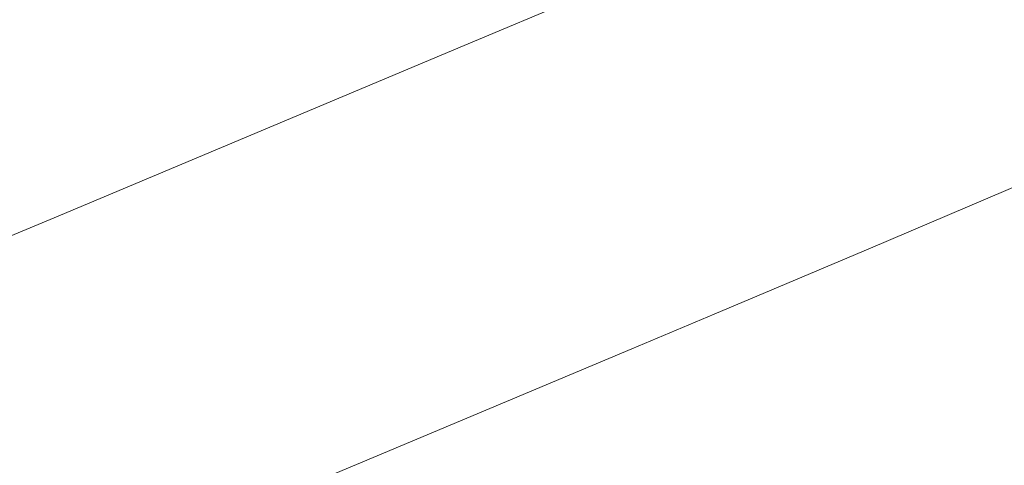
# Model space of a CAD drawing. Extents: x 1620613 to 1693141, y 557269 to 607790.
# Tile 659 of 1056: x 1620820.69 to 1620823.85, y 607313.89 to 607315.32. Entities that reach past the tile are written whole.
import ezdxf

# ---------------------------------------------------------------- set-up
doc = ezdxf.new("R2010")
doc.units = 0
doc.header["$LTSCALE"] = 10
doc.header["$MEASUREMENT"] = 0
for name, pattern in [('DGN Style 2', [7.346996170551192, 4.408197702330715, -2.938798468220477]), ('DGN Style 3', [10.28579463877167, 7.346996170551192, -2.938798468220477]), ('DGN Style 5', [5.142897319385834, 2.204098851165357, -2.938798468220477])]:
    doc.linetypes.add(name, pattern=pattern)
for name, color, linetype, lineweight in [('DT_X_Contour_Minor', 136, 'DGN Style 3', 0), ('PV_X_Driveway', 7, 'DGN Style 5', 0), ('SV_X_Top_of_Bank', 97, 'DGN Style 2', 0)]:
    doc.layers.add(name, color=color, linetype=linetype, lineweight=lineweight)

# ---------------------------------------------------------------- blocks, each defined once
blk = doc.blocks.new('*U1004')
at = {"layer": 'DT_X_Contour_Minor', "transparency": 33554559, "flags": 128}
for points, elevation in [([(-26.4221577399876, 51.95833175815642), (-27.71982852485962, 51.03469212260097), (-27.97437398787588, 50.85364810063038), (-28.18186575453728, 50.70636159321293), (-28.34230382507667, 50.59283259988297), (-28.4556881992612, 50.51306112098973), (-28.69530826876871, 50.34534719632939), (-28.85981133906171, 50.20753661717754), (-29.17360549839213, 49.91989032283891), (-29.63669074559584, 49.48240831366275), (-30.24906708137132, 48.8950905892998), (-32.08112542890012, 47.12912903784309), (-32.72328845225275, 46.49489483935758), (-33.27573376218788, 45.91666340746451), (-33.73846135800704, 45.39443474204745), (-34.11147124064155, 44.92820884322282), (-34.98654064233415, 43.75961013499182), (-35.37127004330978, 43.30610329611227), (-35.86915619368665, 42.82203181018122), (-36.48019909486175, 42.30739567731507), (-37.20439874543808, 41.76219489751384), (-39.28647348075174, 40.2675732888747), (-39.98611710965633, 39.74158006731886), (-40.52349194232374, 39.28456660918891), (-40.89859798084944, 38.89653291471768), (-41.11143522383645, 38.57747898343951), (-41.46264281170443, 37.81864151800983), (-41.56407973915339, 37.53517833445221), (-41.60498482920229, 37.25391688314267), (-41.58535808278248, 36.97485716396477), (-41.50519949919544, 36.69799917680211), (-40.98988515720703, 35.41113261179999), (-41.36458870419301, 35.2114997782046), (-41.40116681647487, 35.18857666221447), (-41.35031391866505, 35.20536424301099), (-41.21203001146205, 35.26186252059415), (-40.98631509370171, 35.35807149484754), (-40.26783396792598, 35.66757635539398), (-40.02239461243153, 35.74966068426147), (-39.8249373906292, 35.76378502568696), (-39.6754623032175, 35.70994937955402), (-39.57396934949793, 35.58815374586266), (-39.36729765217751, 35.17275207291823), (-39.29846415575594, 35.03223562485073), (-39.24696743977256, 34.92223753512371), (-39.21280750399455, 34.84275780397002), (-39.19598434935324, 34.79379643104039), (-39.17423830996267, 34.70392391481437), (-39.19917079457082, 34.65937235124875), (-39.29027777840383, 34.59312204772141), (-39.44755926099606, 34.50517300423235), (-39.67101524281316, 34.39552522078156), (-40.35513052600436, 34.07419947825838), (-40.58325396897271, 33.96678022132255), (-40.75453783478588, 33.8855167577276), (-40.86898212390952, 33.83040908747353), (-40.92658683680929, 33.80145721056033), (-41.00441330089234, 33.7591265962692), (-41.04055930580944, 33.73462800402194), (-41.09062747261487, 33.69288018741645), (-41.15461780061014, 33.63388314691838), (-41.2325302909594, 33.55763688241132), (-41.45885981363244, 33.33131454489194), (-41.55081032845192, 33.24771939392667), (-41.65691473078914, 33.16667569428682), (-41.77717302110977, 33.08818344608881), (-41.91158519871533, 33.01224264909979), (-42.28888952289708, 32.81313579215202), (-42.41095057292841, 32.74687478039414), (-42.49415548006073, 32.69742188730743), (-42.53850424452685, 32.66477711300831), (-42.54399686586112, 32.64894045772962), (-42.50683566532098, 32.62912020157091), (-42.53423417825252, 32.60898901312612), (-42.64430061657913, 32.56346063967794), (-42.83703498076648, 32.49253508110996), (-43.11243727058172, 32.39621233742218), (-43.95706727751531, 32.10548877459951), (-44.25215094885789, 32.00285932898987), (-44.50392945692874, 31.91301366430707), (-44.71240280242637, 31.83595178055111), (-44.8775709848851, 31.77167367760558), (-45.26027925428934, 31.61731044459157), (-45.38764896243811, 31.56564027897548), (-45.48272688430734, 31.5264022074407), (-45.54551302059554, 31.49959622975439), (-45.5760073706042, 31.48522234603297), (-45.61426992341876, 31.46346811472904), (-45.66447487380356, 31.43806682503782), (-45.78639281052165, 31.37817862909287), (-45.98002373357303, 31.28380352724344), (-46.24536764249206, 31.15494151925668), (-47.04856871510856, 30.7653269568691), (-47.38836151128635, 30.6047740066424), (-47.80533909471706, 30.41532607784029), (-48.29950146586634, 30.19698317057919), (-48.87084862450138, 29.94974528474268), (-50.49735409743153, 29.25191761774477), (-51.13303793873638, 28.97905882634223), (-51.8202103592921, 28.68385320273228), (-52.55887135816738, 28.3663007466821), (-53.3490209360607, 28.02640145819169), (-55.52473791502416, 27.09020757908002), (-56.49371372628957, 26.66848666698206), (-57.76885342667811, 26.10546933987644), (-59.35015701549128, 25.40115559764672), (-61.23762449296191, 24.55554544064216), (-66.6790896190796, 22.11218980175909), (-68.57485017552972, 21.26142299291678), (-70.18103300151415, 20.54163929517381), (-71.49763809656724, 19.95283870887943), (-72.52466546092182, 19.49502123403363), (-74.8773014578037, 18.44881878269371), (-75.91999211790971, 17.98397094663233), (-77.28358709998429, 17.37407927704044), (-78.96808640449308, 16.61914377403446), (-80.97349003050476, 15.71916443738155), (-86.74910546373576, 13.12582776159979), (-88.72374219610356, 12.23877836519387), (-90.31594081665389, 11.52263268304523), (-91.52570132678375, 10.97739071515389), (-92.3530237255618, 10.60305246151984), (-94.04929930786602, 9.832688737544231), (-94.68466071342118, 9.54443124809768), (-95.31853824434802, 9.257431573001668), (-95.95093189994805, 8.971689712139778), (-96.58184168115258, 8.687205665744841), (-98.26228926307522, 7.930258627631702), (-98.89682115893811, 7.644555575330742), (-99.54008116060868, 7.355156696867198), (-100.1920692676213, 7.06206199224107), (-100.8527854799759, 6.765271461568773), (-102.6263328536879, 5.968902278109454), (-103.2449727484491, 5.690073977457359), (-103.7707319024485, 5.450865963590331), (-104.2036103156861, 5.251278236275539), (-104.5436079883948, 5.091310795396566), (-105.3264274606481, 4.717558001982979), (-105.6287788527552, 4.573821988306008), (-105.9487184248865, 4.422928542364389), (-106.2862461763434, 4.264877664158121), (-106.6413621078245, 4.099669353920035), (-107.6117888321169, 3.649570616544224), (-107.9746458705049, 3.481720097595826), (-108.3353969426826, 3.315742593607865), (-108.6940420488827, 3.151638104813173), (-109.0505811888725, 2.989406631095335), (-109.9985442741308, 2.55928672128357), (-110.3086120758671, 2.420033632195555), (-110.5278431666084, 2.324864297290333), (-110.6562375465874, 2.273778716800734), (-110.6937952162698, 2.266776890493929), (-110.6728333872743, 2.306883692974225), (-110.6862926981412, 2.310373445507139), (-110.7423920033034, 2.290762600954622), (-110.8411313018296, 2.24805115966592), (-110.9825105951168, 2.182239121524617), (-111.4163753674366, 1.975939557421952), (-111.5617474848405, 1.90787255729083), (-111.6724652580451, 1.858396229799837), (-111.7485286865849, 1.827510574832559), (-111.7899377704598, 1.815215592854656), (-111.8541562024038, 1.807216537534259), (-111.8952114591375, 1.794595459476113), (-111.9702134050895, 1.76273151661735), (-112.0791620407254, 1.71162470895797), (-112.2220573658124, 1.641275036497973), (-112.6483738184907, 1.428018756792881), (-112.8175543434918, 1.34328058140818), (-113.0053585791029, 1.249008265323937), (-113.2117865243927, 1.145201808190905), (-113.4368381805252, 1.031861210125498), (-114.0618075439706, 0.7169074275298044), (-114.2700324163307, 0.618599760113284), (-114.4259800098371, 0.5598920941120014), (-114.5296503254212, 0.5407844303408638), (-114.5810433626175, 0.5612767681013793), (-114.6483884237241, 0.6687230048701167), (-114.6723631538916, 0.7065127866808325), (-114.6937785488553, 0.7392974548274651), (-114.7126346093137, 0.7670770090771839), (-114.7289313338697, 0.7898514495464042), (-114.799010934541, 0.884453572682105), (-115.0863380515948, 0.9425401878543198), (-115.1710306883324, 0.9323459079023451), (-115.3019684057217, 0.8768688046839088), (-115.4791512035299, 0.7761088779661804), (-115.702579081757, 0.6300661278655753), (-116.3600468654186, 0.180241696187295), (-116.6101513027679, -0.01975269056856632), (-116.8673637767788, -0.2823675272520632), (-117.131684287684, -0.6076028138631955), (-117.4031128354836, -0.995458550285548), (-118.1363996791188, -2.11323444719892), (-118.4312717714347, -2.533009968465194), (-118.765922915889, -2.954004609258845), (-119.1403531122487, -3.376218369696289), (-119.5545623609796, -3.79965124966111), (-120.712159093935, -4.930431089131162), (-121.2576473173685, -5.398751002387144), (-122.025914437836, -5.955625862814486), (-123.0169604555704, -6.601055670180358), (-124.2307853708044, -7.33504042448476), (-127.7646903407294, -9.410406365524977), (-129.0504631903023, -10.16678530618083), (-130.2573530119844, -10.87939767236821), (-131.3853598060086, -11.54824346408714), (-132.4344835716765, -12.17332268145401), (-135.1269695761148, -13.78184516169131), (-136.0246570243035, -14.31878836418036), (-136.6983548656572, -14.72322611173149), (-137.1480630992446, -14.99515840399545), (-137.3737817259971, -15.13458524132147), (-137.677045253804, -15.32971620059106), (-137.9974270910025, -15.53586171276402), (-138.7311249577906, -16.00795002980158), (-139.8781388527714, -16.74598115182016), (-141.4384687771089, -17.74995507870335), (-146.1504366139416, -20.78180929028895), (-147.8899061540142, -21.88109677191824), (-149.5743388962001, -22.90506855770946), (-151.2037348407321, -23.85372464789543), (-152.7780939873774, -24.72706504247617), (-156.9030026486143, -26.95555183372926), (-158.2580997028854, -27.68774060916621), (-159.2297093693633, -28.21294184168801), (-159.8178316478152, -28.53115553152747), (-160.0224665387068, -28.64238167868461), (-160.0568430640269, -28.66300134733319), (-160.0893978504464, -28.68125328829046), (-160.1612798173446, -28.72054435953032), (-160.2724889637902, -28.78087456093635), (-160.4230252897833, -28.8622438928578), (-160.8768917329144, -29.10728095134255), (-161.2334875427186, -29.31818412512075), (-161.9628751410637, -29.7671158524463), (-163.0650545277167, -30.45407613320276), (-164.540025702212, -31.3790649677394), (-168.9703378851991, -34.16307326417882), (-170.4930653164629, -35.11789278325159), (-171.7385134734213, -35.89434511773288), (-172.7066823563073, -36.49243026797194), (-173.3975719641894, -36.91214823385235), (-174.8702385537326, -37.79357323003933), (-175.577311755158, -38.18167739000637), (-176.5940314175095, -38.68492112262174), (-177.9203975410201, -39.30330442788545), (-179.5564101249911, -40.0368273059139), (-184.331972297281, -42.14640774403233), (-185.9600141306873, -42.86267835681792), (-187.2624680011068, -43.4293048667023), (-188.2393339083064, -43.84628727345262), (-188.890611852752, -44.11362557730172), (-190.1932357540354, -44.62700225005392), (-190.8766222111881, -44.90431178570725), (-191.9498136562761, -45.35120788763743), (-193.4128100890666, -45.9676905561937), (-195.265611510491, -46.75375979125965), (-200.7261552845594, -49.0760598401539), (-202.5265453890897, -49.8416973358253), (-203.8323078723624, -50.39688478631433), (-204.6434427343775, -50.74162219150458), (-204.9599499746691, -50.87590955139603), (-205.1444657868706, -50.9534091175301), (-205.4094279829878, -51.06469744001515), (-206.0659277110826, -51.34043773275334), (-207.1139649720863, -51.78062999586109), (-208.5535397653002, -52.38527422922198), (-212.9144559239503, -54.21692814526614), (-214.4953707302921, -54.87517555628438), (-215.9674280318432, -55.47617735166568), (-217.3306278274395, -56.01993353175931), (-218.5849701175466, -56.50644409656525), (-221.7847395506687, -57.72747811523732), (-222.8509311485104, -58.13458622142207), (-223.6496788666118, -58.44013502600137), (-224.1809827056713, -58.64412452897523), (-224.4448426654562, -58.74655473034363), (-224.7918773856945, -58.88428953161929), (-225.0772514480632, -58.99538952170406), (-225.673097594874, -59.22538839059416), (-226.5794158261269, -59.57428613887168), (-227.796206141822, -60.04208276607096), (-231.4549430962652, -61.44807227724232), (-232.9376689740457, -62.02218422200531), (-234.6417938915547, -62.69002792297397), (-236.5673178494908, -63.4516033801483), (-238.7142408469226, -64.3069105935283), (-244.7345675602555, -66.71270550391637), (-246.739514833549, -67.51349833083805), (-248.2391116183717, -68.111530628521), (-249.2333579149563, -68.50680239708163), (-249.72225372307, -68.69931363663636), (-250.3521752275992, -68.94232956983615), (-250.7275681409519, -69.0684500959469), (-251.3813057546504, -69.26454972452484), (-252.313388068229, -69.53062845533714), (-253.523815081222, -69.86668628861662), (-257.1227467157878, -70.85614598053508), (-258.6074759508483, -71.22436795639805), (-260.3624649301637, -71.58693911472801), (-262.3877136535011, -71.94385945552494), (-264.6832221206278, -72.2951289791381), (-271.1649243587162, -73.22431328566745), (-272.2743608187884, -73.87685941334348), (-270.7413935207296, -75.13760956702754), (-266.5660224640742, -77.00656374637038), (-259.7482476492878, -79.48372195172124), (-238.0443097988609, -86.90041586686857), (-230.9031500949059, -89.32110521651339), (-225.7576243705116, -91.02065282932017), (-222.6077326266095, -91.99905870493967), (-221.453474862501, -92.2563228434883), (-221.0362994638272, -91.98083823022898), (-220.7937196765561, -91.94951449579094), (-220.3788618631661, -92.06215675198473), (-219.7917260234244, -92.31876499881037), (-219.0323121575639, -92.71933923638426), (-216.7775044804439, -93.9794918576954), (-215.9991035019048, -94.38683808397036), (-215.3550063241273, -94.66376229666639), (-214.8452129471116, -94.81026449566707), (-214.4697233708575, -94.82634468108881), (-213.0308142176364, -94.59706751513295), (-209.0644522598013, -93.2959824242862), (-208.0970566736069, -93.20292095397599), (-206.8947393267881, -93.48134443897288), (-205.4575002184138, -94.13125287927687), (-203.7853393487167, -95.15264627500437), (-199.0130146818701, -98.3716752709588), (-197.5992905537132, -99.25004037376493), (-196.9373616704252, -99.47086393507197), (-197.0272280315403, -99.03414595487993), (-197.8688896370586, -97.93988643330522), (-201.1157142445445, -94.14513898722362), (-202.1445991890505, -92.86694454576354), (-202.7961355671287, -91.87842180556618), (-203.0703233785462, -91.1795707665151), (-202.9671626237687, -90.77039142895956), (-201.6052657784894, -89.53678849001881), (-196.2946542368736, -87.53550001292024), (-195.1693159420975, -87.08935588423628), (-194.06927743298, -86.60861856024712), (-192.994538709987, -86.09328804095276), (-191.9450997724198, -85.54336432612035), (-189.1803289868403, -84.0307768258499), (-188.1064418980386, -83.47586562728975), (-186.9583587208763, -82.94557265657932), (-185.7360794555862, -82.43989791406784), (-184.4396041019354, -81.9588413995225), (-180.8834083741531, -80.70884833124), (-179.6824118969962, -80.28517202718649), (-178.7465692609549, -79.95163791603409), (-178.0758804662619, -79.70824599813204), (-177.6703455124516, -79.55499627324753), (-176.9424574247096, -79.26651993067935), (-176.675729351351, -79.16141957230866), (-176.4214611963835, -79.06247575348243), (-176.1796529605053, -78.96968847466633), (-175.9503046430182, -78.88305773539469), (-175.3553223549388, -78.6602511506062), (-174.762106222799, -78.4298333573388), (-173.4286945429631, -77.90568491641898), (-171.3550873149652, -77.08780582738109), (-168.5412845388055, -75.9761960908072), (-160.0508830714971, -72.6202625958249), (-157.2561313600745, -71.51578799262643), (-155.2396773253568, -70.71931430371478), (-154.001520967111, -70.2308415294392), (-153.5416622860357, -70.0503696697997), (-153.3531027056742, -69.97977926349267), (-153.2682810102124, -69.9421778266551), (-153.155235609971, -69.88231632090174), (-153.0139665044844, -69.800194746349), (-152.8444736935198, -69.69581310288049), (-152.3548612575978, -69.38778196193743), (-152.1645990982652, -69.27370018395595), (-151.9610219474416, -69.16247820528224), (-151.74412980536, -69.05411602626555), (-151.5139226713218, -68.94861364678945), (-150.8822836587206, -68.6710870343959), (-150.2915771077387, -68.4260573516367), (-148.9931867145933, -67.89911326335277), (-146.9871124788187, -67.09025476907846), (-144.2733544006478, -65.99948186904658), (-136.0930877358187, -62.71486826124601), (-133.3686395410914, -61.62607873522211), (-131.3304949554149, -60.82317036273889), (-129.9786539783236, -60.30614314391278), (-129.313116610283, -60.07499707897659), (-128.4534217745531, -59.83978244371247), (-128.1407040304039, -59.72982814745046), (-127.8473219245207, -59.57637623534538), (-127.573275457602, -59.3794267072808), (-127.3185646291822, -59.13897956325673), (-126.1750305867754, -57.91539845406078), (-125.6638016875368, -57.54778814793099), (-125.5201019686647, -57.45771540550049), (-125.3081009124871, -57.34504445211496), (-125.027798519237, -57.20977528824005), (-124.67919478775, -57.05190791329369), (-123.658516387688, -56.60079729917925), (-123.3162236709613, -56.45018668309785), (-123.0548543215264, -56.33668779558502), (-122.8744083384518, -56.26030063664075), (-122.774885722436, -56.22102520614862), (-122.6173899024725, -56.16577302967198), (-122.578404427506, -56.13100091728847), (-122.5795698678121, -56.06812371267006), (-122.6208862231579, -55.97714141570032), (-122.702353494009, -55.85805402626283), (-123.176219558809, -55.23673432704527), (-123.2689925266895, -55.26020671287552), (-123.27880088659, -55.26118479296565), (-123.2684661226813, -55.25405943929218), (-123.2379882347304, -55.2388306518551), (-123.1873672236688, -55.21549843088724), (-123.0255203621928, -55.14247459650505), (-122.9375661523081, -55.10604744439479), (-122.7950886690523, -55.05153386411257), (-122.5980879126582, -54.97893385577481), (-122.3465638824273, -54.88824741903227), (-121.6031354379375, -54.62230168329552), (-121.3172286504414, -54.51236278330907), (-121.0170796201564, -54.38200538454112), (-120.7026883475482, -54.2312294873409), (-120.3740548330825, -54.06003509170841), (-119.4787091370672, -53.57629203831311), (-119.1806481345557, -53.41567858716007), (-118.9579743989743, -53.29664552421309), (-118.8106879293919, -53.2191928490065), (-118.7387887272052, -53.18332056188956), (-118.6475738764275, -53.14310164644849), (-118.5940182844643, -53.11962995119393), (-118.5017626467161, -53.07937905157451), (-118.370806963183, -53.02234894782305), (-118.2011512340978, -52.94853963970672), (-117.697135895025, -52.72934254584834), (-117.5315163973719, -52.65704004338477), (-117.4126694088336, -52.60453035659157), (-117.3405949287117, -52.57181348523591), (-117.3152929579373, -52.5588894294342), (-117.3101843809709, -52.55081570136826), (-117.2631252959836, -52.52895948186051), (-117.1257794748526, -52.46944611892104), (-116.8981469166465, -52.37227561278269), (-116.5802276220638, -52.23744796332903), (-115.6120605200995, -51.82769804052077), (-115.2194286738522, -51.65870471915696), (-114.7676584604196, -51.45903719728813), (-114.2567498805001, -51.22869547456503), (-113.6867029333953, -50.96767955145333), (-112.0877265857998, -50.23073815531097), (-111.4670962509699, -49.94613143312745), (-110.8044375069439, -49.64501731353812), (-110.0997503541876, -49.32739579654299), (-109.3530347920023, -48.99326688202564), (-107.3057554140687, -48.08024658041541), (-106.5441058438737, -47.74109617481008), (-105.794616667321, -47.40841018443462), (-105.0572878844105, -47.08218860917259), (-104.3321194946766, -46.76243144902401), (-102.4145509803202, -45.91836490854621), (-101.5012583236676, -45.51471419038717), (-100.1995567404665, -44.93681194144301), (-98.50944623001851, -44.18465816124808), (-96.43092679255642, -43.25825285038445), (-90.37032972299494, -40.55550331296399), (-88.25751306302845, -39.61251305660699), (-86.46451088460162, -38.81060444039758), (-84.9913231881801, -38.14977746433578), (-83.8379499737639, -37.63003212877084), (-81.18870737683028, -36.43215342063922), (-80.25277914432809, -36.00904832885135), (-79.43192639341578, -35.63814208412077), (-78.72614912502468, -35.31943468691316), (-78.13544733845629, -35.05292613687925), (-76.71367655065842, -34.4118351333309), (-75.96444420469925, -34.0753918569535), (-74.78307525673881, -33.54688028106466), (-73.16956970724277, -32.82630040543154), (-71.1239275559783, -31.91365223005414), (-65.0926996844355, -29.22383269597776), (-63.05558418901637, -28.31482348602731), (-61.46765860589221, -27.60516050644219), (-60.32892293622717, -27.09484375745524), (-59.63937717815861, -26.78387323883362), (-58.39950837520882, -26.22041349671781), (-57.97896558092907, -26.02894983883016), (-57.64723880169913, -25.8771536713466), (-57.40432803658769, -25.7650249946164), (-57.25023328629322, -25.69256380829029), (-56.95773530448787, -25.55222396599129), (-56.81331861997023, -25.48196517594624), (-56.59944205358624, -25.37644368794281), (-56.31610560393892, -25.23565950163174), (-55.96330927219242, -25.05961261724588), (-54.92990587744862, -24.54313732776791), (-54.55293985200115, -24.35628810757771), (-54.19709432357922, -24.18309691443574), (-53.86236929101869, -24.02356374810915), (-53.54876475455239, -23.87768860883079), (-52.74064665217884, -23.50689893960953), (-52.47525161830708, -23.38610528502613), (-52.28515509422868, -23.30181657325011), (-52.17035707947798, -23.25403280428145), (-52.13085757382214, -23.24275397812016), (-52.12592357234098, -23.26135036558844), (-52.10117963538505, -23.25621700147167), (-52.03064832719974, -23.22686961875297), (-51.91432964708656, -23.17330821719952), (-51.75222359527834, -23.09553279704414), (-51.25889096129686, -22.85584631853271), (-51.05811752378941, -22.75836918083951), (-50.82579668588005, -22.64570262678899), (-50.56192844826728, -22.51784665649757), (-50.2665128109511, -22.37480126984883), (-49.43667457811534, -21.97309435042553), (-49.17018562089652, -21.84487856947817), (-48.99309742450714, -21.7615114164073), (-48.90540998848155, -21.72299289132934), (-48.90712331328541, -21.72932299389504), (-49.03089319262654, -21.80600143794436), (-49.05063169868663, -21.82155339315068), (-49.01701980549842, -21.81070042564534), (-48.93005751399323, -21.77344253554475), (-48.7897448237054, -21.70977972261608), (-48.34444378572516, -21.50480565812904), (-48.17551681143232, -21.45221952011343), (-48.00271166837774, -21.44819165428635), (-47.82602835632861, -21.49272206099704), (-47.64546687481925, -21.58581074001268), (-46.7937975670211, -22.13352721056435), (-42.2364000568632, -18.93331495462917), (-41.3104534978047, -18.22286632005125), (-40.48578418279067, -17.46303995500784), (-39.76239211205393, -16.65383585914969), (-39.140277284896, -15.79525403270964), (-37.61634073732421, -13.43986552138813), (-37.04584322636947, -12.63717082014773), (-36.47730310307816, -11.99562810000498), (-35.91072036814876, -11.51523736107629), (-35.34609502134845, -11.19599860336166), (-33.84303728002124, -10.55956455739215), (-33.33886044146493, -10.34608286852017), (-32.95362323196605, -10.18296333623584), (-32.68732565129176, -10.07020596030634), (-32.53996769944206, -10.00781074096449), (-32.30559933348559, -9.908573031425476), (-31.90467404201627, -9.634235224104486), (-30.87767444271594, -8.885650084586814), (-29.22460053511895, -7.662817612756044), (-26.9454523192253, -5.96573780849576), (-20.03295799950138, -0.8078618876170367), (-17.72287080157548, 0.9096714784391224), (-15.97697994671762, 2.193864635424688), (-14.79528543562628, 3.044717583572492), (-14.17778726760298, 3.462230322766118), (-13.28338727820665, 3.997810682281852), (-12.96057946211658, 4.195819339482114), (-12.66295600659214, 4.388160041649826), (-12.39051691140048, 4.574832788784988), (-12.14326217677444, 4.75583758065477), (-11.51749536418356, 5.230959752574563), (-11.00479138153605, 5.565659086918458), (-9.93600454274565, 6.213415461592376), (-8.311134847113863, 7.174228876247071), (-6.130182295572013, 8.448099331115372), (0.4271349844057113, 12.26249659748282), (2.594258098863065, 13.52337980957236), (4.177639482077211, 14.44523149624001), (5.177279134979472, 15.02805165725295), (5.593177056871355, 15.27184029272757), (5.923915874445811, 15.46990128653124), (6.12780222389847, 15.59505155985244), (6.49140715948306, 15.82195663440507), (7.014730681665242, 16.15061651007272), (7.697772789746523, 16.58103118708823), (11.25797932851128, 18.82706088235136), (20.18971190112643, 20.77616461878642), (21.90178052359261, 21.057118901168), (23.21010100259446, 21.06465157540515), (24.11467333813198, 20.7987626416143), (24.61549753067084, 20.25945209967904), (26.01059809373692, 17.10468581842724)], 2.200041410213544), ([(-28.66335585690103, 51.7220972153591), (-29.30004596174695, 51.26892201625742), (-29.42493632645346, 51.18009445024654), (-29.52674023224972, 51.10782969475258), (-29.60545768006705, 51.05212774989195), (-29.66108866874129, 51.01298861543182), (-29.77865602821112, 50.93070133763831), (-29.85936793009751, 50.86308585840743), (-30.01332811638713, 50.72195487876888), (-30.24053658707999, 50.50730839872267), (-30.54099334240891, 50.21914641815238), (-31.4398757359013, 49.35269380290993), (-31.75494705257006, 49.04151269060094), (-32.02599920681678, 48.7578088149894), (-32.25303219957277, 48.50158217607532), (-32.43604603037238, 48.27283277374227), (-32.86539069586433, 47.69947068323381), (-33.16645912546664, 47.39634373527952), (-33.74765591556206, 46.91698445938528), (-34.60898106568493, 46.26139285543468), (-35.75043457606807, 45.42956892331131), (-39.16781508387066, 42.9763953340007), (-40.31616411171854, 42.11306466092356), (-41.19817581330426, 41.36295283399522), (-41.81385018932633, 40.72605985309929), (-42.16318723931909, 40.20238571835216), (-42.73963627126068, 38.95687982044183), (-42.90612817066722, 38.49162199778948), (-42.97326709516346, 38.02997795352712), (-42.94105304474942, 37.57194768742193), (-42.8094860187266, 37.1175311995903), (-41.96368295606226, 35.00535307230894), (-42.23085186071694, 34.86301205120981), (-42.26887846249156, 34.84078360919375), (-42.26845730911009, 34.83510157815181), (-42.22958840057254, 34.84596595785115), (-42.15227173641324, 34.87337674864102), (-41.70174920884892, 35.03990206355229), (-41.55750328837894, 34.74459908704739), (-41.52192420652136, 34.67397008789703), (-41.47700664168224, 34.58864150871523), (-41.4227505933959, 34.48861334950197), (-41.35915606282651, 34.37388561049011), (-41.04059179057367, 33.80419047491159), (-41.33739384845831, 33.50739783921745), (-41.41715527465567, 33.43902560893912), (-41.52923867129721, 33.36110576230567), (-41.67364403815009, 33.27363829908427), (-41.85037137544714, 33.17662321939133), (-42.36474023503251, 32.90518618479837), (-42.53114278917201, 32.8148543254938), (-42.64457380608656, 32.7474365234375), (-42.70503328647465, 32.70293277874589), (-42.71252122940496, 32.68134309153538), (-42.66186036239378, 32.65432266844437), (-42.67755569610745, 32.63433251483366), (-42.7626373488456, 32.59462737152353), (-42.91710532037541, 32.53520723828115), (-43.14095960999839, 32.45607211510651), (-43.83041947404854, 32.2187584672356), (-44.07882419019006, 32.13194548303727), (-44.30694344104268, 32.04949176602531), (-44.51477722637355, 31.9713973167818), (-44.70232554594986, 31.8976621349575), (-45.17540711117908, 31.70684733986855), (-45.33285409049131, 31.64297570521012), (-45.4503838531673, 31.59447189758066), (-45.52799640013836, 31.56133591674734), (-45.56569173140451, 31.54356776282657), (-45.61298965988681, 31.5166764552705), (-45.67505008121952, 31.48527686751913), (-45.82575790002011, 31.41124658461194), (-46.06511311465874, 31.29458560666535), (-46.39311572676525, 31.1352939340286), (-47.38598588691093, 30.65367521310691), (-47.77893061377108, 30.46683042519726), (-48.21311217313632, 30.26751010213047), (-48.68853056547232, 30.05571424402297), (-49.20518579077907, 29.83144285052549), (-50.63791550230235, 29.21675175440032), (-51.19786635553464, 28.97640033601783), (-51.80317163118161, 28.71636440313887), (-52.45383132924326, 28.4366439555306), (-53.14984545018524, 28.13723899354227), (-55.06635566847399, 27.31257974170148), (-55.97075848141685, 26.91826044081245), (-57.24658425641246, 26.35379697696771), (-58.89383299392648, 25.61918935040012), (-60.91250469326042, 24.71443756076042), (-66.79085984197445, 22.07490723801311), (-68.81696076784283, 21.16555793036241), (-70.48649718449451, 20.41715774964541), (-71.79946909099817, 19.8297066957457), (-72.75587648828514, 19.40320476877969), (-74.83087686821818, 18.4804651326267), (-75.80085483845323, 18.04787272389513), (-77.15453846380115, 17.44215022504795), (-78.89192774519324, 16.66329763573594), (-81.01302268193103, 15.71131495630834), (-87.18088338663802, 12.94185435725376), (-89.27493008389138, 12.00123585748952), (-90.93117464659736, 11.25647580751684), (-92.14961707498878, 10.70757420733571), (-92.93025736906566, 10.35453105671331), (-94.42822864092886, 9.674227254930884), (-94.98931266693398, 9.419668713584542), (-95.5490862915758, 9.16622094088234), (-96.10754951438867, 8.913883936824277), (-96.66470233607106, 8.662657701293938), (-98.14869599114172, 7.994202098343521), (-98.72580298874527, 7.734375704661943), (-99.34412873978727, 7.456238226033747), (-100.0036732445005, 7.159789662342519), (-100.7044365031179, 6.845030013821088), (-102.6280968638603, 5.981256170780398), (-103.2917161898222, 5.682352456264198), (-103.8398288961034, 5.433471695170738), (-104.2724349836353, 5.234613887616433), (-104.5895344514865, 5.085779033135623), (-105.281124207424, 4.755583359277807), (-105.5584339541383, 4.62387002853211), (-105.871670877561, 4.476376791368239), (-106.2208349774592, 4.313103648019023), (-106.6059262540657, 4.134050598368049), (-107.6807392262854, 3.635535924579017), (-108.0726961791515, 3.454136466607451), (-108.4424573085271, 3.283824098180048), (-108.7900226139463, 3.124598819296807), (-109.1153920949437, 2.976460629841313), (-109.9534496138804, 2.596208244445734), (-110.2272938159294, 2.473625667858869), (-110.4202832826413, 2.391067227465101), (-110.5324180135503, 2.348532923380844), (-110.5636980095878, 2.346022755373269), (-110.5393050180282, 2.392694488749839), (-110.5549674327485, 2.396755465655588), (-110.6202494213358, 2.37393459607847), (-110.7351509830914, 2.324231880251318), (-110.8996721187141, 2.247647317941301), (-111.4045545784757, 2.007579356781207), (-111.5737221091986, 1.9283707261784), (-111.7025628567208, 1.870795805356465), (-111.7910768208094, 1.834854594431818), (-111.8392640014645, 1.820547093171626), (-111.9139941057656, 1.811238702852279), (-111.961769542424, 1.796551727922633), (-112.049048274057, 1.759472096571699), (-112.1758303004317, 1.699999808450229), (-112.342115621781, 1.618134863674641), (-112.8382142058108, 1.369971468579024), (-113.0243978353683, 1.276749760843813), (-113.2108747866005, 1.183207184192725), (-113.3976450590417, 1.089343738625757), (-113.5847086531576, 0.9951594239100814), (-114.0839359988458, 0.7435734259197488), (-114.2528334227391, 0.6691401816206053), (-114.3851051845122, 0.6345299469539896), (-114.4807512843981, 0.6397427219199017), (-114.539771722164, 0.6847785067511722), (-114.6483253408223, 0.8579712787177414), (-114.6869702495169, 0.918884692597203), (-114.7214897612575, 0.9717303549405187), (-114.7518838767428, 1.016508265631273), (-114.7781525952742, 1.053218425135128), (-114.8911140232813, 1.205707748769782), (-115.3542570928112, 1.299337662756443), (-115.490773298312, 1.282905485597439), (-115.7018320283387, 1.193481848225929), (-115.9874332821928, 1.031066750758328), (-116.3475770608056, 0.7956601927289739), (-117.4073505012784, 0.07058742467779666), (-117.7788057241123, -0.2034798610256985), (-118.0983413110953, -0.4818771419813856), (-118.3659572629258, -0.7646044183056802), (-118.5816535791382, -1.051661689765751), (-119.0876175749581, -1.822921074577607), (-119.2910777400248, -2.112563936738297), (-119.5219852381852, -2.403047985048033), (-119.7803400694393, -2.6943732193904), (-120.0661422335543, -2.986539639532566), (-120.8648777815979, -3.766771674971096), (-121.3225887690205, -4.137671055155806), (-122.0966700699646, -4.665195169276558), (-123.1871216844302, -5.349344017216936), (-124.5939436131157, -6.190117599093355), (-128.767295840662, -8.641013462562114), (-130.2369261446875, -9.505103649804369), (-131.5158028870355, -10.25920231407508), (-132.6039260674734, -10.90330945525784), (-133.501295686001, -11.43742507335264), (-135.6399432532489, -12.71507802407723), (-136.3582963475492, -13.14499497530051), (-136.909369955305, -13.47650611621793), (-137.2931640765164, -13.70961144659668), (-137.5096787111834, -13.84431096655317), (-137.8640117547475, -14.07230193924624), (-138.2383458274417, -14.31316231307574), (-139.0955982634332, -14.86475020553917), (-140.4357690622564, -15.72706561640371), (-142.2588582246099, -16.90010854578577), (-147.7643204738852, -20.44252638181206), (-149.7222287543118, -21.68669164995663), (-151.4668569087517, -22.7623740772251), (-152.9982049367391, -23.66957366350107), (-154.3162728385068, -24.40829040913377), (-157.5467470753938, -26.15355794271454), (-158.6090805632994, -26.72762390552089), (-159.3732253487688, -27.14087114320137), (-159.8391814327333, -27.39329965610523), (-160.0069488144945, -27.48490944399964), (-160.05674356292, -27.51477724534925), (-160.0897382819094, -27.53356989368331), (-160.1513763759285, -27.56754698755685), (-160.2416578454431, -27.6167085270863), (-160.3605826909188, -27.68105451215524), (-160.7159067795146, -27.87288973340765), (-160.9950793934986, -28.03800213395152), (-161.5661041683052, -28.38946291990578), (-162.4289811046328, -28.92727209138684), (-163.5837102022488, -29.65142964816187), (-167.0521240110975, -31.83098098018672), (-168.3330390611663, -32.63164036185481), (-169.5744738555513, -33.39895500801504), (-170.7764283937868, -34.13292491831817), (-171.9389026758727, -34.83355009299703), (-174.9861937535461, -36.65742424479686), (-176.1557057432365, -37.33081155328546), (-177.3787734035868, -37.98306786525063), (-178.6553967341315, -38.61419318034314), (-179.9855757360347, -39.22418749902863), (-183.604127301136, -40.82266435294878), (-184.953786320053, -41.41113715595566), (-186.2888497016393, -41.97769792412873), (-187.6093174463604, -42.52234665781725), (-188.9151895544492, -43.04508335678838), (-192.378054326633, -44.40983184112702), (-193.6907164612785, -44.93266471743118), (-195.0315542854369, -45.47760198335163), (-196.4005677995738, -46.04464363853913), (-197.7977570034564, -46.6337896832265), (-201.5611624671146, -48.23431832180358), (-202.8068933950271, -48.76405462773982), (-203.7215320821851, -49.15286706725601), (-204.3050785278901, -49.4007556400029), (-204.557532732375, -49.50772034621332), (-204.7892876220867, -49.60506107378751), (-205.122084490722, -49.7448410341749), (-205.9466589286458, -50.09117536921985), (-207.2630109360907, -50.64406407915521), (-209.0711405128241, -51.40350716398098), (-214.5485228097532, -53.70409455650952), (-216.4640158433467, -54.50409027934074), (-218.1024582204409, -55.17863690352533), (-219.4638499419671, -55.72773442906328), (-220.5481910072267, -56.15138285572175), (-223.0703663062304, -57.11384652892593), (-223.9168219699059, -57.43714301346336), (-224.5645574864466, -57.68518471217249), (-225.0135728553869, -57.85797162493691), (-225.2638680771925, -57.95550375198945), (-225.6663618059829, -58.11524970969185), (-225.9325421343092, -58.21920330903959), (-226.429212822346, -58.41125463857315), (-227.1563738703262, -58.69140369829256), (-228.1140252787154, -59.05965048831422), (-230.9750828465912, -60.15910556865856), (-232.2341146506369, -60.64783893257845), (-233.8654168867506, -61.28944771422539), (-235.8689895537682, -62.08393191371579), (-238.244832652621, -63.03129153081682), (-245.0767748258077, -65.76141773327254), (-247.3358571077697, -66.66393429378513), (-248.9891473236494, -67.32388932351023), (-250.0366454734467, -67.74128282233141), (-250.4783515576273, -67.9161147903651), (-250.8485116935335, -68.05891799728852), (-251.1604747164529, -68.15815091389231), (-251.8187436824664, -68.34874725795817), (-252.8233185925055, -68.63070702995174), (-254.1741994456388, -69.00403022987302), (-258.2382896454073, -70.1213766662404), (-259.91491875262, -70.53719098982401), (-261.8967384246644, -70.9466241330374), (-264.1837486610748, -71.34967609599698), (-266.7759494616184, -71.74634687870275), (-274.0954056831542, -72.79562739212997), (-275.3482357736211, -73.53251449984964), (-273.6171338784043, -74.9562154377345), (-268.9020999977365, -77.06673020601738), (-261.203134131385, -79.86405880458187), (-236.6939825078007, -88.23935350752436), (-228.6428515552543, -90.981510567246), (-222.8713224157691, -92.92651071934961), (-219.3793950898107, -94.07435396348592), (-218.1670695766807, -94.42504030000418), (-217.9736706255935, -94.29732798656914), (-217.8612127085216, -94.28280657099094), (-217.6688881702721, -94.33502655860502), (-217.3966970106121, -94.45398794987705), (-217.0446392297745, -94.63969074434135), (-215.9993296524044, -95.22388673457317), (-215.6384696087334, -95.41272896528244), (-215.3398716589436, -95.54110866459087), (-215.1035358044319, -95.60902583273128), (-214.9294620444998, -95.61648046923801), (-214.2623960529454, -95.51018953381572), (-212.4236245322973, -94.90701760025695), (-211.3693692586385, -95.27248518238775), (-208.9946483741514, -96.62739018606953), (-205.2994618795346, -98.9717326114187), (-200.2838097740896, -102.305512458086), (-185.1481166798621, -112.5148419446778), (-180.6644119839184, -115.3006257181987), (-178.5650677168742, -116.0009799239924), (-178.8500838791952, -114.6159045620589), (-181.5194604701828, -111.1453996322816), (-191.8169452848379, -99.1101470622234), (-195.1750249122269, -95.14225500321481), (-197.5261501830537, -92.26501825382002), (-198.8703210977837, -90.47843681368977), (-199.2075376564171, -89.7825106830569), (-198.4316547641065, -89.0797177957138), (-195.4061593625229, -87.93956867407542), (-194.7024538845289, -87.65115346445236), (-193.8879783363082, -87.27454317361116), (-192.9627327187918, -86.8097378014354), (-191.9267170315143, -86.25673734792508), (-189.0163151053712, -84.6644760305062), (-187.885862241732, -84.08033551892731), (-186.6773050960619, -83.52210997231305), (-185.3906436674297, -82.98979939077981), (-184.0258779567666, -82.48340377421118), (-180.2823636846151, -81.167568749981), (-179.0181060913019, -80.7215757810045), (-178.0329690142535, -80.37047314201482), (-177.3269524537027, -80.11426083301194), (-176.9000564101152, -79.95293885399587), (-176.1338276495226, -79.64926735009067), (-175.8762315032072, -79.54731187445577), (-175.6781146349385, -79.46919907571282), (-175.5394770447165, -79.4149289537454), (-175.4603187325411, -79.3845015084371), (-175.3285356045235, -79.33515189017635), (-174.8662217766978, -79.15331559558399), (-173.5781176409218, -78.64481892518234), (-171.4642231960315, -77.80966187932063), (-168.5245384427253, -76.64784445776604), (-159.584325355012, -73.11411749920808), (-156.6458573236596, -71.9527562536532), (-154.5356130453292, -71.11896773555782), (-153.2535925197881, -70.61275194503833), (-152.7997957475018, -70.43410888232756), (-152.6939693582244, -70.39449101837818), (-152.6463643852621, -70.37338774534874), (-152.5829192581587, -70.33979132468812), (-152.503633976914, -70.2937017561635), (-152.408508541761, -70.23511903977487), (-152.1337205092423, -70.06224093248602), (-152.0269385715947, -69.99821415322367), (-151.9126837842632, -69.93579239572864), (-151.7909561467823, -69.87497566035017), (-151.6617556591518, -69.81576394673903), (-151.307257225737, -69.6600060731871), (-150.7865892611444, -69.44654054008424), (-149.4904591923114, -68.92296234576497), (-147.4188670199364, -68.08927149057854), (-144.5718127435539, -66.94546797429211), (-135.9457185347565, -63.48184171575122), (-133.0872926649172, -62.33768157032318), (-130.9815857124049, -61.50292082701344), (-129.6285976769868, -60.97755948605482), (-129.0283285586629, -60.76159754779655), (-128.4312361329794, -60.59823158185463), (-128.1976767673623, -60.5043540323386), (-127.9448179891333, -60.34524585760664), (-127.6726597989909, -60.12090705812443), (-127.3812021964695, -59.83133763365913), (-125.9760347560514, -58.32780886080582), (-125.8161657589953, -58.21285156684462), (-125.7512496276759, -58.17585428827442), (-125.6250165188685, -58.1141298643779), (-125.4374664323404, -58.02767829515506), (-125.1885993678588, -57.91649958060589), (-124.4431978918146, -57.58705348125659), (-124.1611560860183, -57.4587819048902), (-123.8740817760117, -57.32105175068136), (-123.5819749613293, -57.17386301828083), (-123.2848356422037, -57.01721570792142), (-122.485754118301, -56.5868781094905), (-122.2091005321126, -56.43948820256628), (-121.978450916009, -56.32007168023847), (-121.7938052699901, -56.2286285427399), (-121.6551635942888, -56.16515879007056), (-121.1155117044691, -55.93423784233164), (-120.8633052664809, -55.59544713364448), (-120.8215244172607, -55.51844386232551), (-120.8042703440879, -55.43263006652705), (-120.8115430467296, -55.33800574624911), (-120.843342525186, -55.23457090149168), (-120.9608435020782, -54.94699728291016), (-121.000999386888, -54.84809745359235), (-121.0333413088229, -54.767078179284), (-121.0578692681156, -54.70393946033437), (-121.0745832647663, -54.65868129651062), (-121.134349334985, -54.48919782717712), (-120.8391535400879, -54.3255671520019), (-120.7496332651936, -54.27642424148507), (-120.6075849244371, -54.19912294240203), (-120.4130085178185, -54.09366325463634), (-120.165904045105, -53.96004517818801), (-119.4369213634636, -53.56618578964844), (-119.1930260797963, -53.43487928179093), (-119.0080772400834, -53.33635429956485), (-118.8820748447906, -53.2706108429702), (-118.8150188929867, -53.23764891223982), (-118.7147982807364, -53.19345913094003), (-118.6559550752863, -53.16767004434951), (-118.5545909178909, -53.12344512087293), (-118.4107058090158, -53.06078436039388), (-118.2242997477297, -52.97968776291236), (-117.6705223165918, -52.73884905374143), (-117.4885509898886, -52.65940803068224), (-117.3579700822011, -52.60171399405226), (-117.278779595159, -52.56576694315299), (-117.2509795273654, -52.55156687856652), (-117.2453665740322, -52.54269602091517), (-117.2033268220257, -52.52277257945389), (-117.0814172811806, -52.4696553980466), (-116.879637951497, -52.38334447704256), (-116.597988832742, -52.26383981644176), (-115.7404314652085, -51.90090240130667), (-115.3795960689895, -51.74519667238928), (-114.9402579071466, -51.55028254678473), (-114.4224169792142, -51.316160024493), (-113.8260732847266, -51.04282910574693), (-112.1311530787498, -50.26166879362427), (-111.4732828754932, -49.95998472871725), (-110.7708624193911, -49.64080276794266), (-110.0238917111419, -49.30412291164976), (-109.2323707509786, -48.94994515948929), (-107.0622478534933, -47.98214062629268), (-106.2708308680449, -47.62965386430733), (-105.524172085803, -47.29804697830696), (-104.8222715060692, -46.98731996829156), (-104.1651291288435, -46.6974728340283), (-102.4724270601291, -45.95238697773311), (-101.6161663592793, -45.57374351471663), (-100.3169108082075, -44.99662751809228), (-98.57466040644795, -44.22103898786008), (-96.38941515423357, -43.2469779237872), (-89.97143468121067, -40.38485170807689), (-87.75575667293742, -39.39607936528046), (-85.9222080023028, -38.57635699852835), (-84.47078867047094, -37.92568460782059), (-83.4014986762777, -37.44406219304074), (-81.05956447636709, -36.38513572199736), (-80.23220259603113, -36.01111022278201), (-79.50656760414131, -35.68322857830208), (-78.88265950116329, -35.40149078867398), (-78.36047828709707, -35.16589685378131), (-77.10363090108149, -34.59917150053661), (-76.39172531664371, -34.27964198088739), (-75.1986441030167, -33.74609743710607), (-73.52438726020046, -32.99853786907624), (-71.36895478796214, -32.03696327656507), (-64.97956735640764, -29.18741099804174), (-62.83160034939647, -28.22902048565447), (-61.17973990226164, -27.49101315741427), (-60.02398601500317, -26.97338901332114), (-59.36433868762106, -26.67614805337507), (-58.26675456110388, -26.17734973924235), (-57.89447235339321, -26.00785803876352), (-57.60081382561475, -25.87348167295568), (-57.38577897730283, -25.77422064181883), (-57.24936780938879, -25.71007494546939), (-56.99043626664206, -25.58584020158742), (-56.85282068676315, -25.51876037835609), (-56.63417260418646, -25.41069696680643), (-56.33449201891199, -25.26164996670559), (-55.95377893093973, -25.07161937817), (-54.8305006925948, -24.51022635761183), (-54.42835901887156, -24.31061814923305), (-54.06439267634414, -24.13283828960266), (-53.73860166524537, -23.97688677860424), (-53.45098598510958, -23.84276361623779), (-52.73491127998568, -23.51420631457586), (-52.49968865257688, -23.40738071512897), (-52.33107679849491, -23.33332189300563), (-52.22907571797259, -23.2920298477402), (-52.19368541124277, -23.28350457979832), (-52.1881256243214, -23.30445956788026), (-52.1602433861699, -23.29867513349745), (-52.08076651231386, -23.26560558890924), (-51.94969500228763, -23.20525093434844), (-51.76702885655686, -23.11761116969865), (-51.21112628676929, -22.84752498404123), (-50.9964290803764, -22.74327124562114), (-50.76926438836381, -22.63307466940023), (-50.52963221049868, -22.5169352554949), (-50.27753254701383, -22.39485300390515), (-49.58864346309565, -22.06137654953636), (-49.37009269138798, -21.95659541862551), (-49.23110718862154, -21.89235936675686), (-49.17168695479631, -21.86866839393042), (-49.19183198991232, -21.88552250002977), (-49.35163910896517, -21.98452688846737), (-49.3771247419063, -22.00460700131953), (-49.33372630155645, -21.99059404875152), (-49.22144378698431, -21.94248803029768), (-49.04027719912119, -21.86028894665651), (-48.46532086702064, -21.59563396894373), (-48.25667408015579, -21.52164932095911), (-48.06195096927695, -21.49818661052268), (-47.88115153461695, -21.5252458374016), (-47.71427577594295, -21.6028270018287), (-47.28783865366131, -21.87707269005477), (-47.14352265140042, -21.97119530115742), (-47.03040248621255, -22.04787886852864), (-46.94847815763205, -22.10712339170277), (-46.89774966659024, -22.14892887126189), (-46.80406813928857, -22.23715809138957), (-46.77389289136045, -22.26847884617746), (-46.75362829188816, -22.29626919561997), (-46.74327434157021, -22.32052913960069), (-46.7428310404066, -22.34125867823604), (-46.76388714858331, -22.42975891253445), (-46.48259858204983, -22.47773711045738), (-46.3857663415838, -22.45273684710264), (-46.21582186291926, -22.35717397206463), (-45.97276514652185, -22.19104848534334), (-45.65659619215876, -21.95436038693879), (-44.71599599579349, -21.22910864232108), (-44.29573215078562, -20.9127490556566), (-43.74039076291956, -20.50760910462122), (-43.04997183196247, -20.01368878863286), (-42.22447535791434, -19.43098810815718), (-39.84304803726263, -17.75874580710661), (-39.00926831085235, -17.12909249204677), (-38.29399962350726, -16.49431427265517), (-37.6972419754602, -15.85441114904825), (-37.21899536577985, -15.20938312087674), (-36.10168579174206, -13.48247517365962), (-35.68341225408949, -12.89396085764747), (-35.26657382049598, -12.42359887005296), (-34.85117049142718, -12.07138921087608), (-34.4372022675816, -11.83733188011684), (-33.33520047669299, -11.37071543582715), (-32.96555148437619, -11.21419636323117), (-32.68310585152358, -11.09460147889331), (-32.48786357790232, -11.01193078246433), (-32.37982466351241, -10.96618427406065), (-32.20799203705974, -10.89342583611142), (-31.81004378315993, -10.61468690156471), (-30.74507349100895, -9.83303892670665), (-29.01308116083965, -8.548481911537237), (-26.61406679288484, -6.761015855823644), (-19.32733242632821, -1.323894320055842), (-16.91412359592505, 0.4734842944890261), (-15.13954787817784, 1.787778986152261), (-14.00360527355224, 2.618989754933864), (-13.50629578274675, 2.967116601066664), (-13.03164795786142, 3.251342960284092), (-12.84495030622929, 3.368106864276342), (-12.6408432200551, 3.505228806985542), (-12.41932669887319, 3.662708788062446), (-12.18040074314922, 3.840546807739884), (-11.520052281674, 4.341925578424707), (-11.00302574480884, 4.681154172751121), (-9.947207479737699, 5.322805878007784), (-8.352597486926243, 6.266880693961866), (-6.219195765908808, 7.513378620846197), (4.993859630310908, 14.0360228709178), (5.909814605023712, 14.30634518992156), (6.092026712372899, 14.36251355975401), (6.246110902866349, 14.41516624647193), (6.372067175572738, 14.46430325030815), (6.46989553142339, 14.50992457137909), (6.693267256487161, 14.62689385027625), (7.10172760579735, 14.73841521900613), (8.159579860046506, 14.98525236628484), (9.866824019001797, 15.36740529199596), (12.22346008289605, 15.88487399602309), (19.37367879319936, 17.44521157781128), (21.74557896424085, 17.89900309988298), (23.49861544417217, 18.09012447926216), (24.63278823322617, 18.01857571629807), (25.14809733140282, 17.68435681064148), (26.10885784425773, 15.51177158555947)], 2.600041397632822)]:
    blk.add_lwpolyline(points, dxfattribs=dict(at, elevation=elevation))

msp = doc.modelspace()

# ---------------------------------------------------------------- linework, layer by layer
at = {"layer": 'PV_X_Driveway', "extrusion": (-0.06840491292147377, 0.09722345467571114, 0.9929090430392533), "elevation": -50776.94618662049, "flags": 128}
msp.add_lwpolyline([(-1675197.499388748, 432992.9258386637), (-1675193.486980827, 432991.2320525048), (-1675186.401155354, 432990.7443540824), (-1675173.477796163, 432991.3626955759), (-1675157.216023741, 432992.231291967), (-1675138.055450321, 432993.8163605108), (-1675115.649521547, 432995.5191143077), (-1675093.712223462, 432995.5584470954), (-1675072.389942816, 432993.8570568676), (-1675059.619387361, 432992.1641317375), (-1675043.90788481, 432988.1059208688), (-1675031.516761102, 432983.3011168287), (-1675013.58286424, 432975.0375323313)], dxfattribs=at)
at = {"layer": 'SV_X_Top_of_Bank', "extrusion": (0.007114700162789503, -0.05176716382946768, 0.9986338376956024), "elevation": -18855.21206843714, "flags": 128}
msp.add_lwpolyline([(1688341.399474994, 380495.2335694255), (1688359.531308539, 380495.7043637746), (1688370.463455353, 380498.0725351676), (1688395.572580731, 380506.740670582), (1688420.940108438, 380511.7574321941), (1688444.138128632, 380518.355338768), (1688467.22231404, 380528.7305743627), (1688491.262317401, 380540.2151339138), (1688508.535586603, 380545.2887184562), (1688513.5223003, 380548.4010002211), (1688516.051220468, 380548.1495454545), (1688520.39603739, 380549.3039635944), (1688525.368929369, 380551.0706712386)], dxfattribs=at)
at = {"layer": 'SV_X_Top_of_Bank', "extrusion": (0.04489057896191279, -0.1067836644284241, 0.9932683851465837), "elevation": 8952.639644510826, "flags": 128}
msp.add_lwpolyline([(1729619.200279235, -67683.47041249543), (1729610.048117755, -67689.2494116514), (1729593.286163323, -67692.1110974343), (1729566.643396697, -67690.50938442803), (1729551.852254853, -67691.88192179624), (1729536.554039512, -67691.83763185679), (1729515.835796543, -67695.68964613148), (1729501.149706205, -67697.72199223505), (1729469.279658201, -67698.3224800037)], dxfattribs=at)

# ---------------------------------------------------------------- block references
at = {"layer": 'DT_X_Contour_Minor', "transparency": 33554559}
msp.add_blockref('*U1004', (1621028.060791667, 607365.3311666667, 1050.599958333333), dxfattribs=at)

doc.saveas('drawing.dxf')
